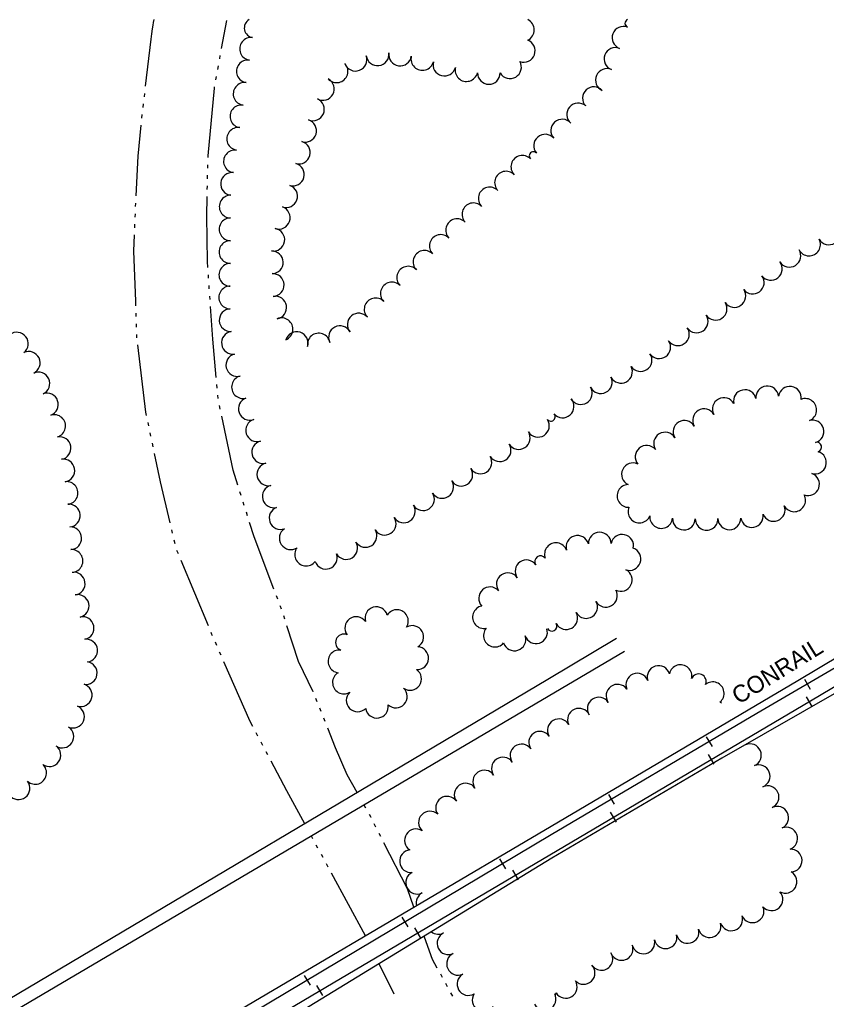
# Model space of a CAD drawing. Extents: x -25029 to 2274964, y -81170 to 687028.
# Drawn here: x -10987 to -10277, y -61610 to -60748 of the extents above; entities that cross this region are included whole.
import ezdxf

# ---------------------------------------------------------------- set-up
doc = ezdxf.new("R2010")
doc.units = 0
for name, color, linetype in [('BRIDGE', 7, 'Continuous'), ('ROAD-NAME', 7, 'Continuous'), ('RR', 7, 'Continuous'), ('TREES', 7, 'Continuous'), ('WATER', 7, 'Continuous')]:
    doc.layers.add(name, color=color, linetype=linetype)

msp = doc.modelspace()

# ---------------------------------------------------------------- linework, layer by layer
at = {"layer": 'BRIDGE'}
for p, q in [((-10461.6, -61293.03), (-10521.92, -61328.84)), ((-10454.61, -61304.27), (-10521.6, -61343.89)), ((-10521.92, -61328.84), (-11612.61, -61976.68)), ((-10521.6, -61343.89), (-11606.37, -61983.58))]:
    msp.add_line(p, q, dxfattribs=at)
for points in [[(-11826.57, -62228.42), (-11446.38, -62007.26), (-11147.14, -61829.95), (-10877.17, -61669.06), (-10519.12, -61458.17), (-10302.15, -61329.98), (-10091.72, -61204.39)], [(-10075.98, -61230.36), (-10368.97, -61398.34), (-10518.51, -61486.11), (-10742.55, -61623.23), (-11028.83, -61793.09), (-11356.32, -61986.21), (-11627.79, -62147.44), (-11795.42, -62247.22), (-11810.95, -62256.2)]]:
    msp.add_lwpolyline(points, dxfattribs=at)
at = {"layer": 'RR'}
for p, q in [((-10296.34, -61328.79), (-10291.3, -61337.43)), ((-10289.49, -61352.72), (-10294.57, -61344.11)), ((-10382.62, -61379.4), (-10377.54, -61388.02)), ((-10375.59, -61403.57), (-10380.68, -61394.96)), ((-10468.76, -61430.19), (-10463.68, -61438.81)), ((-10461.7, -61454.41), (-10466.79, -61445.8)), ((-10564.47, -61486.9), (-10559.35, -61495.49)), ((-10547.81, -61505.26), (-10552.9, -61496.65)), ((-10650.37, -61538.09), (-10645.25, -61546.68)), ((-10633.92, -61556.11), (-10639, -61547.5)), ((-10736.27, -61589.28), (-10731.16, -61597.87)), ((-10720.03, -61606.95), (-10725.11, -61598.34))]:
    msp.add_line(p, q, dxfattribs=at)
for points in [[(-9748.36, -61011.46), (-9757.11, -61016.69), (-9917.33, -61111.97), (-10089.13, -61213.62), (-10338.13, -61358.98), (-10518.96, -61465.6)], [(-11798.43, -62239.07), (-11532.1, -62081.83), (-11276.99, -61930.94), (-11013.63, -61775.33), (-10736.78, -61611.04), (-10290.92, -61347.76), (-10087.51, -61226.99)], [(-10518.96, -61465.6), (-10845.24, -61660.04), (-11041.79, -61776.82), (-11245.71, -61897.29), (-11494.83, -62044.91), (-11715.66, -62175.38), (-11881.62, -62273.37), (-12072.38, -62385.54), (-12239.64, -62484.91), (-12379.95, -62567.52), (-12564.42, -62676.61), (-12722.29, -62767.52), (-12914.17, -62867.45), (-13018.28, -62918.57)]]:
    msp.add_lwpolyline(points, dxfattribs=at)
at = {"layer": 'TREES'}
for centre, radius, start, end in [((-10780.46, -60755.75), 8.56, 120.41073, 261.86097), ((-10544.01, -60757.4), 10, 295.34587, 64.65413), ((-10450.62, -60751.68), 3.54, 110.71744, 249.28256), ((-10455.41, -60764.34), 10, 69.28256, 249.28256), ((-10783.09, -60774.13), 10, 81.86097, 261.86097), ((-10543.21, -60775.82), 10, 249.66076, 69.66076), ((-10462.48, -60783.05), 10, 69.28256, 249.28256), ((-10785.92, -60793.93), 10, 81.86097, 261.86097), ((-10691.11, -60783.62), 10, 200.35879, 20.35879), ((-10671.81, -60778.89), 10, 187.16323, 7.16323), ((-10651.99, -60779.08), 10, 171.72001, 351.72001), ((-10632.4, -60782.98), 10, 165.77271, 345.77271), ((-10613.02, -60787.93), 10, 165.60166, 345.60166), ((-10555.3, -60790.27), 10, 210.50603, 30.50603), ((-10707.85, -60793.86), 10, 222.56258, 42.56258), ((-10593.63, -60792.79), 10, 166.22946, 346.22946), ((-10470.07, -60801.54), 10, 66.09293, 246.09293), ((-10719.97, -60809.42), 10, 241.62866, 61.62866), ((-10573.91, -60795.26), 10, 179.50957, 359.50957), ((-10788.75, -60813.72), 10, 81.86097, 261.86097), ((-10481.42, -60817.52), 10, 43.13481, 223.13481), ((-10728.67, -60827.41), 10, 246.73769, 66.73769), ((-10791.58, -60833.52), 10, 81.86097, 261.86097), ((-10495.3, -60831.89), 10, 48.85378, 228.85378), ((-10735.51, -60846.17), 10, 253.16016, 73.16016), ((-10509.33, -60846.09), 10, 41.87221, 221.87221), ((-10794.42, -60853.32), 10, 81.86097, 261.86097), ((-10524.37, -60859.27), 10, 40.533, 220.533), ((-10797.25, -60873.12), 10, 81.86097, 261.86097), ((-10741.04, -60865.39), 10, 254.78331, 74.78331), ((-10544.44, -60877.88), 10, 44.18056, 224.18056), ((-10534.62, -60868.34), 3.69, 44.18056, 224.18056), ((-10746.29, -60884.69), 10, 254.75806, 74.75806), ((-10799.83, -60892.95), 10, 83.31219, 263.31219), ((-10558.79, -60891.82), 10, 44.18056, 224.18056), ((-10752.2, -60903.78), 10, 250.82732, 70.82732), ((-10573.13, -60905.76), 10, 44.18056, 224.18056), ((-10801.04, -60912.88), 10, 89.73097, 269.73097), ((-10758.67, -60922.7), 10, 251.43559, 71.43559), ((-10587.47, -60919.7), 10, 44.18056, 224.18056), ((-10801.13, -60932.88), 10, 89.73097, 269.73097), ((-10601.82, -60933.64), 10, 44.18056, 224.18056), ((-10274.72, -60936.48), 10, 211.21043, 31.21043), ((-10763.49, -60942.05), 10, 260.58492, 80.58492), ((-10616.16, -60947.58), 10, 44.18056, 224.18056), ((-10801.23, -60952.88), 10, 89.73097, 269.73097), ((-10292.16, -60946.25), 10, 207.3148, 27.3148), ((-10764.83, -60961.91), 10, 271.69586, 91.69586), ((-10630.5, -60961.51), 10, 44.18056, 224.18056), ((-10309.51, -60956.17), 10, 212.17322, 32.17322), ((-10801.32, -60972.88), 10, 89.73097, 269.73097), ((-10644.84, -60975.45), 10, 44.18056, 224.18056), ((-10325.87, -60967.63), 10, 217.84079, 37.84079), ((-10764.04, -60981.89), 10, 272.81038, 92.81038), ((-10341.74, -60979.8), 10, 217.14131, 37.14131), ((-10801.42, -60992.88), 10, 89.73097, 269.73097), ((-10659.19, -60989.39), 10, 44.18056, 224.18056), ((-10761.83, -61001.73), 10, 279.91385, 99.91385), ((-10357.91, -60991.56), 10, 214.91128, 34.91128), ((-10673.53, -61003.33), 10, 44.18056, 224.18056), ((-10374.44, -61002.82), 10, 213.63962, 33.63962), ((-10801, -61012.87), 10, 92.64018, 272.64018), ((-10688.34, -61016.75), 10, 40.19638, 220.19638), ((-10391.04, -61013.97), 10, 214.13424, 34.13424), ((-10756.29, -61020.82), 10, 292.45129, 112.45129), ((-10704.85, -61027.83), 10, 27.53509, 207.53509), ((-10989.08, -61033.48), 10, 307.71287, 127.71287), ((-10799.03, -61032.75), 10, 98.68482, 278.68482), ((-10742.93, -61033.06), 10, 342.59544, 162.59544), ((-10723.55, -61034.25), 10, 10.35785, 190.35785), ((-10407.58, -61025.22), 10, 214.32726, 34.32726), ((-10424, -61036.63), 10, 215.22838, 35.22838), ((-10978.63, -61050.41), 10, 295.65126, 115.65126), ((-10795.15, -61052.35), 10, 103.73399, 283.73399), ((-10440.47, -61047.98), 10, 213.9021, 33.9021), ((-10970.14, -61068.52), 10, 294.6026, 114.6026), ((-10457.62, -61058.23), 10, 207.84301, 27.84301), ((-10790.17, -61071.72), 10, 105.06448, 285.06448), ((-10475.41, -61067.34), 10, 206.412, 26.412), ((-10962.64, -61087.03), 10, 289.49834, 109.49834), ((-10492.93, -61076.96), 10, 211.13257, 31.13257), ((-10348.68, -61084.03), 10, 12.6387, 192.6387), ((-10328.98, -61080.75), 10, 6.28647, 186.28647), ((-10309.14, -61081.08), 10, 351.77372, 171.77372), ((-10784.17, -61090.78), 10, 109.89275, 289.89275), ((-10509.01, -61088.72), 10, 221.22824, 41.22824), ((-10367.22, -61091), 10, 28.54281, 208.54281), ((-10295.54, -61091.8), 10, 291.76907, 111.76907), ((-10519.4, -61097.83), 3.82, 221.25553, 41.25553), ((-10384.61, -61100.86), 10, 30.57609, 210.57609), ((-10956.27, -61105.99), 10, 287.63388, 107.63388), ((-10777.76, -61109.72), 10, 107.49161, 287.49161), ((-10530.7, -61105.73), 10, 212.54903, 32.54903), ((-10401.79, -61111.11), 10, 31.06328, 211.06328), ((-10289.17, -61110.73), 10, 285.41259, 105.41259), ((-10547.56, -61116.49), 10, 212.54903, 32.54903), ((-10418.9, -61121.47), 10, 31.32469, 211.32469), ((-10951.55, -61125.38), 10, 279.73598, 99.73598), ((-10772.41, -61128.97), 10, 103.60512, 283.60512), ((-10285.39, -61124.45), 4.23, 285.41259, 105.41259), ((-10564.42, -61127.25), 10, 212.54903, 32.54903), ((-10435.15, -61133.04), 10, 39.56985, 219.56985), ((-10287.02, -61138.14), 10, 253.9815, 73.9815), ((-10948.19, -61145.09), 10, 279.60581, 99.60581), ((-10767.89, -61148.46), 10, 102.51827, 282.51827), ((-10581.28, -61138.01), 10, 212.54903, 32.54903), ((-10447.13, -61148.45), 10, 64.70668, 244.70668), ((-10598.14, -61148.77), 10, 212.54903, 32.54903), ((-10945.37, -61164.89), 10, 276.62742, 96.62742), ((-10615, -61159.53), 10, 212.54903, 32.54903), ((-10293.11, -61157.18), 10, 250.56474, 70.56474), ((-10763.14, -61167.88), 10, 104.96948, 284.96948), ((-10451.08, -61167.49), 10, 91.83661, 271.83661), ((-10631.85, -61170.29), 10, 212.54903, 32.54903), ((-10305.26, -61171.32), 10, 208.08683, 28.08683), ((-10943.38, -61184.78), 10, 274.75379, 94.75379), ((-10757.1, -61186.92), 10, 110.21399, 290.21399), ((-10648.7, -61181.08), 10, 212.70178, 32.70178), ((-10441.48, -61181.21), 10, 158.09399, 338.09399), ((-10323.36, -61179.75), 10, 201.80635, 21.80635), ((-10665.54, -61191.86), 10, 212.54034, 32.54034), ((-10422.26, -61186.02), 10, 173.79065, 353.79065), ((-10402.33, -61187.39), 10, 178.34869, 358.34869), ((-10382.33, -61187.57), 10, 180.65121, 0.65121), ((-10362.33, -61187.22), 10, 181.34269, 1.34269), ((-10342.49, -61185.22), 10, 190.15217, 10.15217), ((-10942.1, -61204.74), 10, 272.59985, 92.59985), ((-10748.14, -61204.66), 10, 123.37359, 303.37359), ((-10682.38, -61202.65), 10, 212.77563, 32.77563), ((-10495.98, -61212.35), 10, 16.05308, 196.05308), ((-10476.37, -61209.4), 10, 1.09041, 181.09041), ((-10456.61, -61211.37), 10, 347.51145, 167.51145), ((-10941, -61224.71), 10, 273.72587, 93.72587), ((-10734.68, -61219.07), 10, 142.70763, 322.70763), ((-10699.33, -61213.27), 10, 211.34622, 31.34622), ((-10514.91, -61218.73), 10, 21.14687, 201.14687), ((-10450.14, -61222.97), 10, 250.71343, 70.71343), ((-10717.3, -61221.8), 10, 199.44751, 19.44751), ((-10540.76, -61233.76), 10, 34.66354, 214.66354), ((-10528.39, -61225.2), 5.04, 34.66354, 214.66354), ((-10457.85, -61241.39), 10, 243.85701, 63.85701), ((-10939.08, -61244.61), 10, 277.31914, 97.31914), ((-10557.21, -61245.13), 10, 34.66354, 214.66354), ((-10572.81, -61257.58), 10, 42.51775, 222.51775), ((-10470.96, -61255.3), 10, 209.583, 29.583), ((-10935.6, -61264.28), 10, 282.73014, 102.73014), ((-10672.81, -61275.08), 10, 16.36394, 196.36394), ((-10654.74, -61277.56), 10, 328.00352, 148.00352), ((-10578.2, -61274.14), 10, 101.37263, 281.37263), ((-10488.35, -61265.17), 10, 209.5307, 29.5307), ((-10931.3, -61283.81), 10, 282.06698, 102.06698), ((-10690.52, -61283.74), 10, 35.72628, 215.72628), ((-10505.8, -61274.94), 10, 208.96233, 28.96233), ((-10641.34, -61291.57), 10, 299.45103, 119.45103), ((-10568.57, -61290.37), 10, 140.01463, 320.01463), ((-10532.4, -61287.46), 10, 198.12125, 18.12125), ((-10518.49, -61281.94), 4.49, 208.78646, 28.78646), ((-10928.08, -61303.53), 10, 276.49056, 96.49056), ((-10701.43, -61296.34), 7.32, 67.60355, 247.60355), ((-10551.4, -61293.69), 10, 198.12125, 18.12125), ((-10636.94, -61310.26), 10, 267.00598, 87.00598), ((-10705.32, -61313.05), 10, 83.66615, 263.66615), ((-10928.49, -61323.34), 10, 261.15506, 81.15506), ((-10424.61, -61326.79), 10, 17.01181, 197.01181), ((-10405.29, -61326.04), 10, 347.38415, 167.38415), ((-10701.37, -61331.62), 10, 120.35597, 300.35597), ((-10643.2, -61328.44), 10, 234.99444, 54.99444), ((-10443.41, -61333.54), 10, 22.51046, 202.51046), ((-10389.37, -61330.78), 6.67, 337.45939, 157.45939), ((-10932.88, -61342.81), 10, 253.44101, 73.44101), ((-10655.7, -61344), 10, 227.42364, 47.42364), ((-10460.74, -61343.24), 10, 35.93829, 215.93829), ((-10376.92, -61341.11), 10, 309.02707, 129.02707), ((-10689.27, -61347.34), 10, 134.77751, 314.77751), ((-10477.18, -61354.62), 10, 33.48126, 213.48126), ((-10939.65, -61361.6), 10, 246.93294, 66.93294), ((-10672.35, -61352.9), 10, 188.86931, 8.86931), ((-10494.58, -61364.36), 10, 24.98406, 204.98406), ((-10370.23, -61349.35), 0.611, 309.02707, 129.02707), ((-10949.09, -61379.13), 10, 236.43546, 56.43546), ((-10512.25, -61373.69), 10, 30.70809, 210.70809), ((-10528.91, -61384.45), 9.85, 35.0259, 215.0259), ((-10960.46, -61395.58), 10, 234.28647, 54.28647), ((-10545.17, -61395.85), 10, 35.0259, 215.0259), ((-10344.21, -61395.61), 10, 293.43842, 113.43842), ((-10561.54, -61407.33), 10, 35.0259, 215.0259), ((-10972.98, -61411.14), 10, 228.03444, 48.03444), ((-10336.54, -61414.07), 10, 291.70549, 111.70549), ((-10577.92, -61418.81), 10, 35.0259, 215.0259), ((-10987.65, -61424.6), 10, 217.07896, 37.07896), ((-10594.3, -61430.28), 10, 35.0259, 215.0259), ((-10328.7, -61432.47), 10, 294.41953, 114.41953), ((-10610.65, -61441.8), 10, 35.26285, 215.26285), ((-10320.23, -61450.58), 10, 295.74598, 115.74598), ((-10625.68, -61454.85), 10, 46.68325, 226.68325), ((-10638, -61470.5), 10, 56.93311, 236.93311), ((-10312.36, -61468.95), 10, 290.64201, 110.64201), ((-10642.38, -61488.83), 10, 96.13526, 276.13526), ((-10308.4, -61488.3), 10, 272.46403, 92.46403), ((-10636.97, -61507.77), 10, 115.7639, 295.7639), ((-10312.92, -61506.98), 10, 240.34214, 60.34214), ((-10627.74, -61525.51), 10, 119.18701, 193.69206), ((-10325.3, -61522.36), 10, 221.9848, 41.9848), ((-10341.95, -61532.92), 10, 202.79803, 22.79803), ((-10379.73, -61545.93), 10, 195.34384, 15.34384), ((-10360.63, -61540.04), 10, 198.93778, 18.93778), ((-10618.26, -61543.12), 10, 231.66241, 297.44669), ((-10609.41, -61561.05), 10, 115.06621, 295.06621), ((-10399.05, -61551.1), 10, 194.61745, 14.61745), ((-10437.97, -61560.32), 10, 193.70978, 13.70978), ((-10418.49, -61555.79), 10, 192.49587, 12.49587), ((-10474.94, -61574.79), 10, 212.71079, 32.71079), ((-10457.11, -61566.04), 10, 199.56559, 19.56559), ((-10601, -61579.19), 10, 114.66766, 294.66766), ((-10490.56, -61587.14), 10, 223.92739, 43.92739), ((-10591.83, -61596.94), 10, 120.018, 300.018), ((-10506.23, -61599.39), 10, 212.14663, 32.14663), ((-10578.52, -61611.17), 10, 146.11089, 326.11089), ((-10524.82, -61610.03), 10, 207.23913, 27.23913), ((-10515.31, -61605.08), 0.718, 211.06739, 31.06739)]:
    msp.add_arc(centre, radius, start, end, dxfattribs=at)
at = {"layer": 'WATER'}
for p, q in [((-10808.98, -60773.73), (-10804.47, -60749.05)), ((-10810.67, -60782.95), (-10810.11, -60779.88)), ((-10812.36, -60792.17), (-10811.79, -60789.1)), ((-10814.04, -60801.39), (-10813.48, -60798.32)), ((-10876.93, -60816.35), (-10876.57, -60813.25)), ((-10878.01, -60825.67), (-10877.65, -60822.56)), ((-10879.09, -60834.98), (-10878.73, -60831.87)), ((-10821.14, -60879.14), (-10821.07, -60876.02)), ((-10821.35, -60888.51), (-10821.28, -60885.39)), ((-10821.56, -60897.88), (-10821.49, -60894.76)), ((-10884.61, -60912.88), (-10884.47, -60909.76)), ((-10885.01, -60922.25), (-10884.88, -60919.12)), ((-10885.42, -60931.61), (-10885.29, -60928.49)), ((-10820.42, -60975.97), (-10820.63, -60972.85)), ((-10819.79, -60985.32), (-10820, -60982.2)), ((-10819.16, -60994.67), (-10819.37, -60991.56)), ((-10884.12, -61009.67), (-10884.22, -61006.55)), ((-10883.8, -61019.04), (-10883.91, -61015.92)), ((-10812.79, -61072.53), (-10813.08, -61069.42)), ((-10811.92, -61081.87), (-10812.21, -61078.75)), ((-10810.12, -61091.06), (-10810.77, -61088)), ((-10873.08, -61105.8), (-10873.72, -61102.75)), ((-10871.14, -61114.98), (-10871.79, -61111.92)), ((-10869.21, -61124.15), (-10869.85, -61121.09)), ((-10791.9, -61166.95), (-10792.83, -61163.97)), ((-10789.09, -61175.89), (-10790.02, -61172.91)), ((-10786.28, -61184.84), (-10787.22, -61181.86)), ((-10852.08, -61200.37), (-10852.79, -61197.33)), ((-10849.95, -61209.5), (-10850.66, -61206.46)), ((-10847.05, -61218.38), (-10848.25, -61215.5)), ((-10820.65, -61281.86), (-10844.65, -61224.15)), ((-10759.56, -61258.23), (-10760.68, -61255.31)), ((-10753.41, -61275.93), (-10754.39, -61272.96)), ((-10813.24, -61299.09), (-10814.5, -61296.23)), ((-10809.46, -61307.67), (-10810.72, -61304.81)), ((-10724.86, -61348.49), (-10726.01, -61345.58)), ((-10721.42, -61357.21), (-10722.57, -61354.3)), ((-10717.97, -61365.93), (-10719.12, -61363.02)), ((-10777.06, -61378.72), (-10778.52, -61375.96)), ((-10772.69, -61387.01), (-10774.14, -61384.25)), ((-10768.31, -61395.31), (-10769.77, -61392.54)), ((-10682.07, -61442.24), (-10683.63, -61439.43)), ((-10673.26, -61458.78), (-10674.68, -61456)), ((-10669, -61467.14), (-10670.42, -61464.35)), ((-10728.69, -61469.25), (-10730.02, -61466.79)), ((-10724.22, -61477.5), (-10725.71, -61474.75)), ((-10719.75, -61485.74), (-10721.24, -61482.99)), ((-10715.29, -61493.98), (-10716.78, -61491.23)), ((-10682.54, -61554.43), (-10712.31, -61499.48)), ((-10657.24, -61605.88), (-10670.35, -61579.04)), ((-10614.74, -61591.04), (-10616.25, -61588.3)), ((-10610.22, -61599.25), (-10611.73, -61596.52)), ((-10605.7, -61607.47), (-10607.21, -61604.73))]:
    msp.add_line(p, q, dxfattribs=at)
for points in [[(-10875.85, -60807.04), (-10871.02, -60765.51), (-10870.4, -60760.89), (-10869.79, -60756.53), (-10869.27, -60753.21), (-10868.88, -60750.9), (-10868.4, -60748.36)], [(-10820.94, -60869.77), (-10820.9, -60868.11), (-10815.35, -60808.55), (-10815.17, -60807.54)], [(-10884.19, -60903.51), (-10882.52, -60868.4), (-10879.73, -60841.2)], [(-10821.04, -60966.61), (-10821.4, -60961.32), (-10822.07, -60921.24), (-10821.69, -60904.13)], [(-10884.43, -61000.3), (-10884.57, -60995.98), (-10886.32, -60952.19), (-10885.69, -60937.86)], [(-10813.67, -61063.2), (-10816.81, -61029.67), (-10818.74, -61000.91)], [(-10883.42, -61028.41), (-10883.52, -61027.59), (-10883.6, -61025.29)], [(-10875.01, -61096.63), (-10875.6, -61093.86), (-10882.68, -61034.61)], [(-10794.7, -61158), (-10798.88, -61144.7), (-10808.84, -61097.18)], [(-10854.22, -61191.24), (-10862.67, -61155.12), (-10867.92, -61130.27)], [(-10762.9, -61249.47), (-10780.43, -61203.47), (-10784.41, -61190.8)], [(-10756.33, -61267.02), (-10757.08, -61264.74), (-10757.34, -61264.07)], [(-10728.31, -61339.77), (-10728.31, -61339.76), (-10741.24, -61313.08), (-10751.47, -61281.87)], [(-10817.02, -61290.51), (-10817.54, -61289.33), (-10818.25, -61287.63)], [(-10781.44, -61370.43), (-10783.77, -61366.01), (-10806.95, -61313.39)], [(-10689.71, -61428.5), (-10698.41, -61412.84), (-10708.83, -61389.08), (-10715.68, -61371.74)], [(-10735.91, -61455.94), (-10751.66, -61426.86), (-10765.39, -61400.83)], [(-10677.52, -61450.43), (-10677.56, -61450.35), (-10679.03, -61447.7)], [(-10639.81, -61529.26), (-10645.46, -61513.28), (-10666.16, -61472.7)], [(-10619.26, -61582.83), (-10623.36, -61575.38), (-10630.45, -61555.79), (-10630.79, -61554.83)]]:
    msp.add_lwpolyline(points, dxfattribs=at)

# ---------------------------------------------------------------- texts
at = {"layer": 'ROAD-NAME'}
msp.add_text('CONRAIL', height=14.99, rotation=31.84864, dxfattribs=at).set_placement((-10354.14, -61351.32))

doc.saveas('drawing.dxf')
